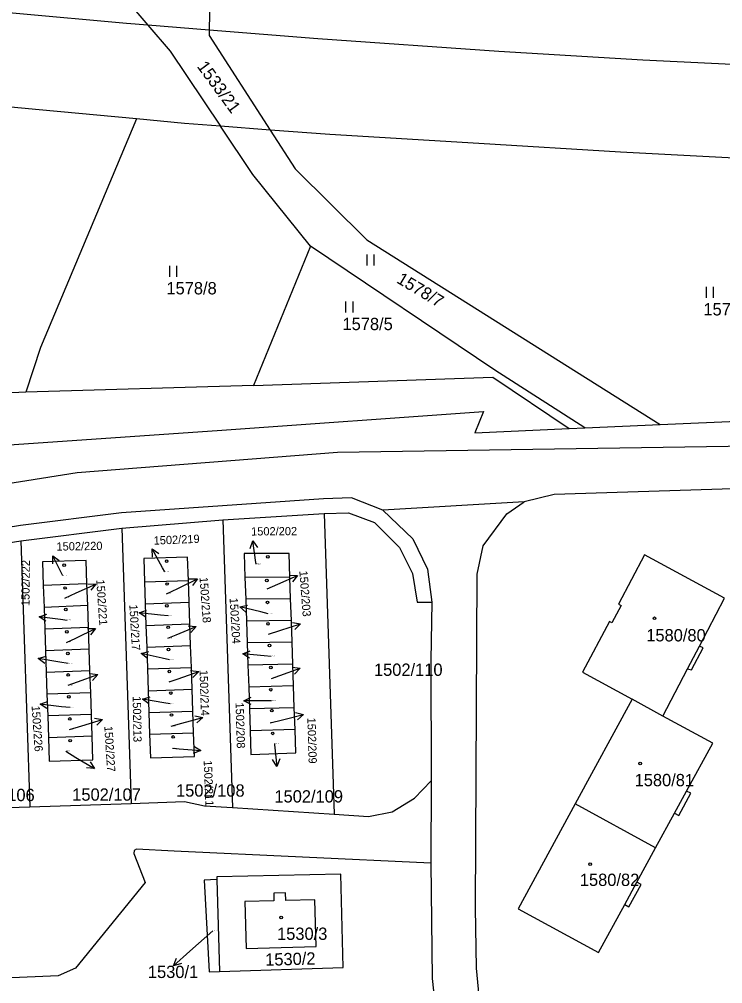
# Model space of a CAD drawing. Extents: x -737240 to -735272, y -1119606 to -1117878.
# Drawn here: x -736278 to -736180.7, y -1118240.1 to -1118106.8 of the extents above; entities that cross this region are included whole.
import ezdxf

# ---------------------------------------------------------------- set-up
doc = ezdxf.new("R2010")
doc.units = 0
for name, color, linetype in [('Level 1', 7, 'Continuous'), ('Level 16', 7, 'Continuous'), ('Level 18', 7, 'Continuous'), ('Level 19', 7, 'Continuous'), ('Level 25', 7, 'Continuous'), ('Level 4', 7, 'Continuous')]:
    doc.layers.add(name, color=color, linetype=linetype)

msp = doc.modelspace()

# ---------------------------------------------------------------- linework, layer by layer
at = {"layer": 'Level 1'}
for p, q in [((-736269.95, -1118096.27), (-736260.19, -1118107.66)), ((-736251.56, -1118097.78), (-736251.73, -1118108.33)), ((-736243.31, -1118122.15), (-736250.17, -1118121.62)), ((-736237.7, -1118138.18), (-736245.58, -1118157.44)), ((-736277.07, -1118158.38), (-736341.93, -1118160.75)), ((-736245.58, -1118157.44), (-736277.07, -1118158.38)), ((-736189.4, -1118162.83), (-736171.45, -1118162.04)), ((-736201.96, -1118163.38), (-736199.8, -1118163.29)), ((-736199.8, -1118163.29), (-736189.4, -1118162.83)), ((-736208.19, -1118173.53), (-736227.72, -1118174.66)), ((-736263.8, -1118177.15), (-736249.83, -1118176.01)), ((-736249.83, -1118176.01), (-736235.85, -1118175.11)), ((-736249.83, -1118176.01), (-736248.49, -1118215.75)), ((-736235.85, -1118175.11), (-736234.45, -1118216.69)), ((-736277.75, -1118178.9), (-736263.8, -1118177.15)), ((-736263.8, -1118177.15), (-736262.51, -1118215.18)), ((-736291.69, -1118181.15), (-736277.75, -1118178.9)), ((-736277.75, -1118178.9), (-736276.51, -1118215.65)), ((-736240.58, -1118183.91), (-736246.78, -1118183.95)), ((-736246.78, -1118183.95), (-736246.68, -1118186.97)), ((-736240.48, -1118186.91), (-736240.58, -1118183.91)), ((-736268.62, -1118184.86), (-736274.66, -1118185.09)), ((-736274.66, -1118185.09), (-736274.56, -1118188.1)), ((-736268.51, -1118187.86), (-736268.62, -1118184.86)), ((-736260.67, -1118184.59), (-736254.6, -1118184.39)), ((-736260.67, -1118184.59), (-736260.57, -1118187.59)), ((-736254.5, -1118187.39), (-736254.6, -1118184.39)), ((-736268.51, -1118187.86), (-736274.56, -1118188.1)), ((-736268.41, -1118190.86), (-736268.51, -1118187.86)), ((-736260.57, -1118187.59), (-736254.5, -1118187.39)), ((-736260.57, -1118187.59), (-736260.47, -1118190.59)), ((-736254.4, -1118190.38), (-736254.5, -1118187.39)), ((-736240.48, -1118186.91), (-736246.68, -1118186.97)), ((-736246.68, -1118186.97), (-736246.57, -1118189.99)), ((-736240.37, -1118189.91), (-736240.48, -1118186.91)), ((-736274.56, -1118188.1), (-736274.46, -1118191.09)), ((-736260.47, -1118190.59), (-736254.4, -1118190.38)), ((-736260.47, -1118190.59), (-736260.37, -1118193.59)), ((-736254.3, -1118193.38), (-736254.4, -1118190.38)), ((-736240.37, -1118189.91), (-736246.57, -1118189.99)), ((-736246.57, -1118189.99), (-736246.47, -1118193.01)), ((-736240.27, -1118192.91), (-736240.37, -1118189.91)), ((-736268.41, -1118190.86), (-736274.46, -1118191.09)), ((-736274.46, -1118191.09), (-736274.36, -1118194.1)), ((-736268.31, -1118193.87), (-736268.41, -1118190.86)), ((-736240.27, -1118192.91), (-736246.47, -1118193.01)), ((-736246.47, -1118193.01), (-736246.37, -1118196.08)), ((-736240.17, -1118195.93), (-736240.27, -1118192.91)), ((-736268.31, -1118193.87), (-736274.36, -1118194.1)), ((-736274.36, -1118194.1), (-736274.26, -1118197.1)), ((-736268.21, -1118196.88), (-736268.31, -1118193.87)), ((-736260.37, -1118193.59), (-736254.3, -1118193.38)), ((-736260.37, -1118193.59), (-736260.26, -1118196.6)), ((-736254.19, -1118196.4), (-736254.3, -1118193.38)), ((-736240.17, -1118195.93), (-736246.37, -1118196.08)), ((-736240.07, -1118198.96), (-736240.17, -1118195.93)), ((-736268.21, -1118196.88), (-736274.26, -1118197.1)), ((-736274.26, -1118197.1), (-736274.16, -1118200.1)), ((-736268.1, -1118199.89), (-736268.21, -1118196.88)), ((-736260.26, -1118196.6), (-736254.19, -1118196.4)), ((-736260.26, -1118196.6), (-736260.16, -1118199.61)), ((-736254.09, -1118199.4), (-736254.19, -1118196.4)), ((-736246.37, -1118196.08), (-736246.27, -1118199.1)), ((-736189, -1118203.11), (-736185.59, -1118196.58)), ((-736268.1, -1118199.89), (-736274.16, -1118200.1)), ((-736268, -1118202.9), (-736268.1, -1118199.89)), ((-736260.16, -1118199.61), (-736254.09, -1118199.4)), ((-736260.16, -1118199.61), (-736260.06, -1118202.62)), ((-736253.99, -1118202.43), (-736254.09, -1118199.4)), ((-736240.07, -1118198.96), (-736246.27, -1118199.1)), ((-736246.27, -1118199.1), (-736246.16, -1118202.12)), ((-736239.96, -1118201.96), (-736240.07, -1118198.96)), ((-736274.16, -1118200.1), (-736274.05, -1118203.1)), ((-736193.24, -1118200.8), (-736201.13, -1118215.26)), ((-736189, -1118203.11), (-736193.24, -1118200.8)), ((-736260.06, -1118202.62), (-736253.99, -1118202.43)), ((-736260.06, -1118202.62), (-736259.96, -1118205.63)), ((-736253.89, -1118205.43), (-736253.99, -1118202.43)), ((-736239.96, -1118201.96), (-736246.16, -1118202.12)), ((-736246.16, -1118202.12), (-736246.06, -1118205.14)), ((-736239.86, -1118204.95), (-736239.96, -1118201.96)), ((-736268, -1118202.9), (-736274.05, -1118203.1)), ((-736274.05, -1118203.1), (-736273.95, -1118206.11)), ((-736267.9, -1118205.9), (-736268, -1118202.9)), ((-736239.86, -1118204.95), (-736246.06, -1118205.14)), ((-736267.9, -1118205.9), (-736273.95, -1118206.11)), ((-736259.96, -1118205.63), (-736253.89, -1118205.43)), ((-736221.03, -1118212.06), (-736221.07, -1118223.43)), ((-736290.5, -1118216.12), (-736276.51, -1118215.65)), ((-736276.51, -1118215.65), (-736262.51, -1118215.18)), ((-736248.49, -1118215.75), (-736234.45, -1118216.69)), ((-736190.01, -1118221.33), (-736201.13, -1118215.26)), ((-736190.01, -1118221.33), (-736187.4, -1118216.54)), ((-736192.6, -1118226.08), (-736190.01, -1118221.33)), ((-736250.67, -1118225.72), (-736250.28, -1118238.39))]:
    msp.add_line(p, q, dxfattribs=at)
for points in [[(-736260.19, -1118107.66), (-736257.11, -1118111.25), (-736250.17, -1118121.62)], [(-736251.73, -1118108.33), (-736251.74, -1118109.07), (-736243.31, -1118122.15)], [(-736261.76, -1118120.61), (-736275.21, -1118119.34), (-736295.27, -1118117.47), (-736315.29, -1118115.25), (-736323.71, -1118114.46)], [(-736261.76, -1118120.61), (-736266.69, -1118132.34), (-736275.04, -1118152.17), (-736277.07, -1118158.38)], [(-736250.17, -1118121.62), (-736255.15, -1118121.24), (-736261.76, -1118120.61)], [(-736237.7, -1118138.18), (-736245.71, -1118128.28), (-736250.17, -1118121.62)], [(-736152.04, -1118127.32), (-736154.15, -1118127.15), (-736174.72, -1118126.26), (-736194.85, -1118125.2), (-736214.47, -1118124), (-736235.06, -1118122.78), (-736243.31, -1118122.15)], [(-736243.31, -1118122.15), (-736239.86, -1118127.51), (-736229.95, -1118137.33), (-736189.4, -1118162.83)], [(-736199.8, -1118163.29), (-736212.23, -1118155.34), (-736237.7, -1118138.18)], [(-736245.58, -1118157.44), (-736212.52, -1118156.27), (-736201.96, -1118163.38)], [(-736338.23, -1118169.67), (-736280, -1118165.67), (-736250, -1118163.6), (-736213.82, -1118161.03), (-736215.01, -1118163.96), (-736201.96, -1118163.38)], [(-736375.4, -1118183.82), (-736360.24, -1118182.63), (-736346.62, -1118181.25), (-736336.15, -1118179.96), (-736269.99, -1118169.44), (-736234, -1118166.66), (-736158.96, -1118165.48), (-736148.63, -1118166.45), (-736140.93, -1118169.02), (-736134.87, -1118171.7), (-736132.41, -1118173.31), (-735949.71, -1118307.16)], [(-736056.75, -1118236.35), (-736120.17, -1118189.33), (-736137.96, -1118177.04), (-736142.97, -1118174.75), (-736151.22, -1118172.29), (-736159.17, -1118171.52), (-736176.43, -1118171.62), (-736204.06, -1118172.52), (-736208.19, -1118173.53)], [(-736227.72, -1118174.66), (-736232.05, -1118172.96), (-736235.92, -1118173.08), (-736263.87, -1118175.05), (-736277.82, -1118176.78), (-736291.76, -1118179.05), (-736305.69, -1118181.37), (-736319.62, -1118183.58), (-736333.55, -1118185.73), (-736347.5, -1118187.54), (-736361.46, -1118188.98), (-736375.42, -1118190.14)], [(-736227.72, -1118174.66), (-736223.56, -1118178.63), (-736221.54, -1118182.83), (-736220.97, -1118187.39)], [(-736205.86, -1118264.4), (-736209.12, -1118258.56), (-736212.28, -1118251.18), (-736214.09, -1118245.17), (-736214.79, -1118237.94), (-736214.93, -1118229.61), (-736214.7, -1118183.53), (-736213.85, -1118179.61), (-736210.6, -1118175.18), (-736208.19, -1118173.53)], [(-736235.85, -1118175.11), (-736232.47, -1118175.05), (-736228.86, -1118176.38), (-736225.4, -1118179.82), (-736223.61, -1118183.43), (-736222.99, -1118187.36), (-736220.97, -1118187.39)], [(-736254.6, -1118184.39), (-736254.71, -1118181.14), (-736260.78, -1118181.34), (-736260.67, -1118184.59)], [(-736240.58, -1118183.91), (-736240.69, -1118180.66), (-736246.89, -1118180.67), (-736246.78, -1118183.95)], [(-736183.97, -1118193.46), (-736180.51, -1118186.82), (-736191.55, -1118180.84), (-736195.14, -1118187.64), (-736194.79, -1118187.82), (-736196.05, -1118190.22), (-736196.4, -1118190.04), (-736200.11, -1118197.06), (-736193.24, -1118200.8)], [(-736268.62, -1118184.86), (-736268.73, -1118181.61), (-736274.77, -1118181.82), (-736274.66, -1118185.09)], [(-736220.97, -1118187.39), (-736221.08, -1118195.43), (-736221.03, -1118212.06)], [(-736185.59, -1118196.58), (-736185.05, -1118196.75), (-736183.43, -1118193.67), (-736183.97, -1118193.46)], [(-736185.73, -1118213.47), (-736182.12, -1118206.86), (-736189, -1118203.11)], [(-736246.06, -1118205.14), (-736245.95, -1118208.41), (-736239.75, -1118208.2), (-736239.86, -1118204.95)], [(-736273.95, -1118206.11), (-736273.84, -1118209.36), (-736267.79, -1118209.15), (-736267.9, -1118205.9)], [(-736259.96, -1118205.63), (-736259.85, -1118208.88), (-736253.78, -1118208.68), (-736253.89, -1118205.43)], [(-736234.45, -1118216.69), (-736229.7, -1118217.01), (-736226.42, -1118216.36), (-736223.34, -1118214.48), (-736221.03, -1118212.06)], [(-736187.4, -1118216.54), (-736186.82, -1118216.86), (-736185.15, -1118213.79), (-736185.73, -1118213.47)], [(-736262.51, -1118215.18), (-736255.14, -1118214.93), (-736252.37, -1118215.5), (-736248.49, -1118215.75)], [(-736201.13, -1118215.26), (-736209.03, -1118229.74), (-736197.9, -1118235.79), (-736194.28, -1118229.16)], [(-736221.07, -1118223.43), (-736256.58, -1118221.79), (-736261.77, -1118221.52), (-736262.08, -1118221.69), (-736262.13, -1118222.12), (-736260.56, -1118226.12), (-736270.19, -1118237.96), (-736272.61, -1118239.03), (-736305.72, -1118240.43), (-736308.35, -1118236.17), (-736308.58, -1118236.02), (-736308.84, -1118236.06), (-736309.85, -1118236.8), (-736311.06, -1118239.25), (-736311.07, -1118240.65), (-736375.18, -1118243.32)], [(-736221.07, -1118223.43), (-736220.89, -1118239.4), (-736220.19, -1118246.22), (-736217.93, -1118253.42), (-736214.28, -1118262.01), (-736209.32, -1118269.37)], [(-736250.28, -1118238.39), (-736233.21, -1118237.86), (-736233.54, -1118224.97), (-736250.68, -1118225.32), (-736250.67, -1118225.72)], [(-736250.67, -1118225.72), (-736252.4, -1118225.8), (-736251.72, -1118238.47), (-736250.28, -1118238.39)], [(-736194.28, -1118229.16), (-736193.71, -1118229.47), (-736192.03, -1118226.39), (-736192.6, -1118226.08)], [(-736242.8, -1118227.6), (-736242.78, -1118228.65), (-736246.78, -1118228.75), (-736246.61, -1118235.22), (-736236.96, -1118234.96), (-736237.12, -1118228.51), (-736241.13, -1118228.61), (-736241.16, -1118227.56), (-736242.8, -1118227.6)]]:
    msp.add_lwpolyline(points, dxfattribs=at)
at = {"layer": 'Level 16'}
for points in [[(-736246.043, -1118179.973), (-736245.692, -1118178.911), (-736245.053, -1118179.829)], [(-736245.23, -1118182.13), (-736245.26, -1118181.88), (-736245.692, -1118178.911)], [(-736273.345, -1118182.076), (-736273.354, -1118180.958), (-736272.454, -1118181.621)], [(-736271.96, -1118183.71), (-736271.99, -1118183.63), (-736273.354, -1118180.958)], [(-736259.568, -1118181.144), (-736259.616, -1118180.027), (-736258.694, -1118180.659)], [(-736257.86, -1118183.18), (-736258.16, -1118182.65), (-736259.616, -1118180.027)], [(-736243.71, -1118185.52), (-736242.26, -1118184.9), (-736239.505, -1118183.713)], [(-736240.621, -1118183.65), (-736239.505, -1118183.713), (-736240.225, -1118184.568)], [(-736271.66, -1118186.81), (-736270.13, -1118186.11), (-736267.397, -1118184.874)], [(-736268.514, -1118184.83), (-736267.397, -1118184.874), (-736268.102, -1118185.741)], [(-736257.63, -1118186.22), (-736256.07, -1118185.47), (-736253.365, -1118184.173)], [(-736254.483, -1118184.154), (-736253.365, -1118184.173), (-736254.05, -1118185.056)], [(-736246.651, -1118188.752), (-736247.508, -1118188.033), (-736246.419, -1118187.779)], [(-736274.309, -1118190.015), (-736275.232, -1118189.384), (-736274.174, -1118189.024)], [(-736260.48, -1118189.455), (-736261.425, -1118188.857), (-736260.379, -1118188.461)], [(-736257.39, -1118189.26), (-736258.44, -1118189.16), (-736261.425, -1118188.857)], [(-736243.59, -1118188.97), (-736244.59, -1118188.73), (-736247.508, -1118188.033)], [(-736271.37, -1118189.91), (-736272.26, -1118189.79), (-736275.232, -1118189.384)], [(-736254.648, -1118190.647), (-736253.532, -1118190.723), (-736254.262, -1118191.57)], [(-736243.53, -1118191.78), (-736241.95, -1118191.28), (-736239.089, -1118190.376)], [(-736240.194, -1118190.201), (-736239.089, -1118190.376), (-736239.892, -1118191.154)], [(-736271.43, -1118192.95), (-736270.15, -1118192.33), (-736267.451, -1118191.02)], [(-736268.569, -1118191.007), (-736267.451, -1118191.02), (-736268.132, -1118191.906)], [(-736257.45, -1118192.36), (-736256.3, -1118191.88), (-736253.532, -1118190.723)], [(-736260.271, -1118195.171), (-736261.137, -1118194.464), (-736260.052, -1118194.195)], [(-736257.22, -1118195.34), (-736258.21, -1118195.12), (-736261.137, -1118194.464)], [(-736246.147, -1118195.11), (-736247.098, -1118194.522), (-736246.057, -1118194.114)], [(-736243.18, -1118194.88), (-736244.11, -1118194.79), (-736247.098, -1118194.522)], [(-736274.445, -1118195.83), (-736275.348, -1118195.17), (-736274.279, -1118194.844)], [(-736271.2, -1118195.87), (-736272.39, -1118195.67), (-736275.348, -1118195.17)], [(-736268.215, -1118197.256), (-736267.105, -1118197.391), (-736267.878, -1118198.198)], [(-736257.28, -1118198.38), (-736256.02, -1118197.95), (-736253.182, -1118196.977)], [(-736254.29, -1118196.828), (-736253.182, -1118196.977), (-736253.966, -1118197.774)], [(-736243.12, -1118197.92), (-736241.98, -1118197.51), (-736239.151, -1118196.511)], [(-736240.261, -1118196.373), (-736239.151, -1118196.511), (-736239.928, -1118197.316)], [(-736271.2, -1118198.85), (-736269.93, -1118198.4), (-736267.105, -1118197.391)], [(-736274.173, -1118202.093), (-736275.111, -1118201.484), (-736274.061, -1118201.099)], [(-736260.055, -1118201.434), (-736260.959, -1118200.777), (-736259.891, -1118200.448)], [(-736257.1, -1118201.42), (-736258, -1118201.27), (-736260.959, -1118200.777)], [(-736245.92, -1118201.51), (-736246.92, -1118201.01), (-736245.92, -1118200.51)], [(-736243.12, -1118201.01), (-736243.92, -1118201.01), (-736246.92, -1118201.01)], [(-736270.96, -1118201.95), (-736272.13, -1118201.82), (-736275.111, -1118201.484)], [(-736239.774, -1118202.644), (-736238.682, -1118202.883), (-736239.528, -1118203.614)], [(-736271.02, -1118204.99), (-736269.33, -1118204.47), (-736266.463, -1118203.587)], [(-736267.566, -1118203.404), (-736266.463, -1118203.587), (-736267.271, -1118204.359)], [(-736256.98, -1118204.52), (-736255.49, -1118204.1), (-736252.601, -1118203.291)], [(-736253.699, -1118203.079), (-736252.601, -1118203.291), (-736253.429, -1118204.042)], [(-736243.3, -1118204.05), (-736241.59, -1118203.62), (-736238.682, -1118202.883)], [(-736271.55, -1118207.97), (-736270.14, -1118208.82), (-736267.571, -1118210.37)], [(-736256.81, -1118207.56), (-736255.89, -1118207.63), (-736252.898, -1118207.853)], [(-736253.858, -1118207.28), (-736252.898, -1118207.853), (-736253.933, -1118208.278)], [(-736242.71, -1118206.92), (-736242.7, -1118207.09), (-736242.369, -1118210.072)], [(-736241.982, -1118209.023), (-736242.369, -1118210.072), (-736242.976, -1118209.133)], [(-736268.169, -1118209.425), (-736267.571, -1118210.37), (-736268.686, -1118210.281)], [(-736251.24, -1118232.81), (-736254.41, -1118235.62), (-736256.654, -1118237.611)], [(-736255.574, -1118237.321), (-736256.654, -1118237.611), (-736256.238, -1118236.573)]]:
    msp.add_lwpolyline(points, dxfattribs=at)
at = {"layer": 'Level 25'}
for p, q in [((-736229.937, -1118139.355), (-736229.937, -1118140.855)), ((-736228.915, -1118140.855), (-736228.915, -1118139.355)), ((-736257.227, -1118140.915), (-736257.227, -1118142.415)), ((-736256.205, -1118142.415), (-736256.205, -1118140.915)), ((-736183.017, -1118143.825), (-736183.017, -1118145.325)), ((-736181.995, -1118145.325), (-736181.995, -1118143.825)), ((-736232.867, -1118145.855), (-736232.867, -1118147.355)), ((-736231.845, -1118147.355), (-736231.845, -1118145.855))]:
    msp.add_line(p, q, dxfattribs=at)
for centre in [(-736243.61, -1118181.11), (-736271.77, -1118182.27), (-736257.61, -1118181.72), (-736271.65, -1118185.42), (-736257.55, -1118184.87), (-736243.75, -1118184.38), (-736257.58, -1118187.89), (-736243.66, -1118187.41), (-736271.56, -1118188.39), (-736257.4, -1118190.86), (-736243.6, -1118190.37), (-736190.18, -1118189.6), (-736271.4, -1118191.47), (-736243.4, -1118193.37), (-736271.25, -1118194.47), (-736257.36, -1118193.92), (-736271.21, -1118197.43), (-736257.24, -1118196.95), (-736243.19, -1118196.4), (-736257.02, -1118199.94), (-736243.22, -1118199.48), (-736271.12, -1118200.46), (-736243.08, -1118202.36), (-736271, -1118203.51), (-736256.93, -1118202.97), (-736242.95, -1118205.51), (-736270.94, -1118206.51), (-736256.72, -1118206), (-736192.15, -1118209.66), (-736199.06, -1118223.57), (-736241.77, -1118230.95)]:
    msp.add_ellipse(centre, major_axis=(0.18, 0), ratio=0.9848078, dxfattribs=at)
at = {"layer": 'Level 4'}
for p, q in [((-736251.73, -1118108.33), (-736260.19, -1118107.66)), ((-736185.59, -1118196.58), (-736183.97, -1118193.46)), ((-736187.4, -1118216.54), (-736185.73, -1118213.47)), ((-736194.28, -1118229.16), (-736192.6, -1118226.08))]:
    msp.add_line(p, q, dxfattribs=at)
for points in [[(-736260.19, -1118107.66), (-736263.16, -1118107.42), (-736293.73, -1118104.67), (-736318.4, -1118102.16), (-736343.41, -1118099.39), (-736368.68, -1118096.24), (-736394.49, -1118092.82), (-736422.06, -1118088.87), (-736446.18, -1118085.18), (-736474.04, -1118080.74), (-736496.15, -1118077.2), (-736518.52, -1118073.65), (-736543.44, -1118069.88), (-736550.67, -1118068.83)], [(-736063.48, -1118119.78), (-736072.97, -1118119.7), (-736087.87, -1118119.02), (-736114.2, -1118117.29), (-736139.86, -1118115.37), (-736166.17, -1118113.73), (-736191.79, -1118112.48), (-736211.71, -1118111.27), (-736236.73, -1118109.52), (-736251.73, -1118108.33)]]:
    msp.add_lwpolyline(points, dxfattribs=at)

# ---------------------------------------------------------------- texts
at = {"layer": 'Level 16'}
for s, rotation, p in [('1502/202', 0.43641, (-736245.93, -1118178.17)), ('1502/219', 2.41569, (-736259.38, -1118179.44)), ('1502/220', 0.93177, (-736272.83, -1118180.26)), ('1502/222', 89.48403, (-736276.57, -1118187.92)), ('1502/218', 274.20867, (-736253.07, -1118183.94)), ('1502/203', 274.35249, (-736239.27, -1118183.07)), ('1502/221', 273.91437, (-736267.34, -1118184.29)), ('1502/217', 273.40308, (-736262.77, -1118187.74)), ('1502/204', 273.50469, (-736248.91, -1118186.81)), ('1502/214', 271.96497, (-736253.07, -1118196.75)), ('1502/213', 270.92007, (-736262.3, -1118200.37)), ('1502/226', 273.94092, (-736276.28, -1118201.72)), ('1502/208', 271.77282, (-736248.09, -1118201.25)), ('1502/209', 271.64151, (-736238.16, -1118203.35)), ('1502/227', 273.63258, (-736266.23, -1118204.52)), ('1502/211', 272.25054, (-736252.49, -1118209.26))]:
    msp.add_text(s, height=1.14, rotation=rotation, dxfattribs=at).set_placement(p)
msp.add_text('1530/1', height=1.7, dxfattribs=at).set_placement((-736260.2, -1118239.31))
at = {"layer": 'Level 18'}
for s, rotation, p in [('1533/21', 306.25677, (-736253.481, -1118113.369)), ('1578/7', 329.18949, (-736225.94, -1118143.166)), ('1530/2', 1.57104, (-736243.961, -1118237.63))]:
    msp.add_text(s, height=1.7, rotation=rotation, dxfattribs=at).set_placement(p)
for s, height, p in [('1578/8', 1.7, (-736257.64, -1118144.85)), ('1578/9', 1.7, (-736183.41, -1118147.76)), ('1578/5', 1.7, (-736233.3, -1118149.79)), ('1502/110', 1.7, (-736228.95, -1118197.56)), ('1502/106', 1.7, (-736285.33, -1118214.87)), ('1502/107', 1.7, (-736270.66, -1118214.81)), ('1502/108', 1.7, (-736256.31, -1118214.25)), ('1502/109', 1.7, (-736242.71, -1118215.06)), ('1530/1', 0.1, (-736251.09, -1118232.81))]:
    msp.add_text(s, height=height, dxfattribs=at).set_placement(p)
at = {"layer": 'Level 19'}
for s, height, p in [('1502/202', 0.1, (-736245.23, -1118182.13)), ('1502/220', 0.1, (-736271.96, -1118183.71)), ('1502/219', 0.1, (-736257.86, -1118183.18)), ('1502/218', 0.1, (-736257.63, -1118186.22)), ('1502/203', 0.1, (-736243.71, -1118185.52)), ('1502/221', 0.1, (-736271.66, -1118186.81)), ('1502/217', 0.1, (-736257.39, -1118189.26)), ('1502/204', 0.1, (-736243.59, -1118188.97)), ('1502/222', 0.1, (-736271.37, -1118189.91)), ('1502/205', 0.1, (-736243.53, -1118191.78)), ('1580/80', 1.7, (-736191.31, -1118192.8)), ('1502/223', 0.1, (-736271.43, -1118192.95)), ('1502/216', 0.1, (-736257.45, -1118192.36)), ('1502/224', 0.1, (-736271.2, -1118195.87)), ('1502/215', 0.1, (-736257.22, -1118195.34)), ('1502/206', 0.1, (-736243.18, -1118194.88)), ('1502/214', 0.1, (-736257.28, -1118198.38)), ('1502/207', 0.1, (-736243.12, -1118197.92)), ('1502/225', 0.1, (-736271.2, -1118198.85)), ('1502/213', 0.1, (-736257.1, -1118201.42)), ('1502/208', 0.1, (-736243.12, -1118201.01)), ('1502/226', 0.1, (-736270.96, -1118201.95)), ('1502/209', 0.1, (-736243.3, -1118204.05)), ('1502/227', 0.1, (-736271.02, -1118204.99)), ('1502/212', 0.1, (-736256.98, -1118204.52)), ('1502/228', 0.1, (-736271.55, -1118207.97)), ('1502/211', 0.1, (-736256.81, -1118207.56)), ('1502/210', 0.1, (-736242.71, -1118206.92)), ('1580/81', 1.7, (-736192.92, -1118212.81)), ('1580/82', 1.7, (-736200.49, -1118226.59)), ('1530/3', 1.7, (-736242.345, -1118234.04))]:
    msp.add_text(s, height=height, dxfattribs=at).set_placement(p)

doc.saveas('drawing.dxf')
